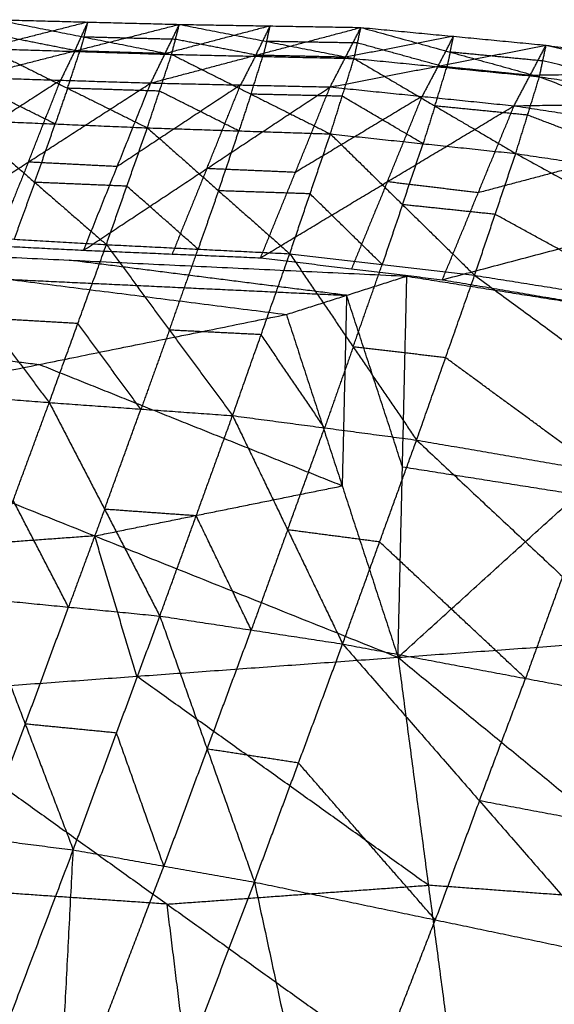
# Model space of a CAD drawing. Header units: millimetres. Extents: x -106 to 110, y -96 to 120.
# Tile 890 of 1020: x 40.31 to 41.41, y 108.97 to 110.99. Entities that reach past the tile are written whole.
import ezdxf

# ---------------------------------------------------------------- set-up
doc = ezdxf.new("R2010")
doc.units = ezdxf.units.MM
doc.header["$MEASUREMENT"] = 0
doc.layers.add('Default', color=7, linetype='Continuous', true_color=0x000000)

msp = doc.modelspace()

# ---------------------------------------------------------------- linework, layer by layer
at = {"layer": 'Default'}
for points in [[(40.207, 110.8736, 12.7525), (40.4216, 110.928, 12.8408), (40.6362, 110.9825, 12.9291)], [(40.4484, 110.9873, 12.995), (40.3411, 110.9601, 12.9508), (40.2338, 110.9329, 12.9067)], [(40.2606, 110.9922, 13.0608), (40.4404, 110.9565, 13.0871), (40.6203, 110.9209, 13.1135)], [(40.2606, 110.9922, 13.0608), (40.4484, 110.9873, 12.995), (40.6362, 110.9825, 12.9291)], [(40.4216, 110.928, 12.8408), (40.435, 110.9577, 12.9179), (40.4484, 110.9873, 12.995)], [(40.4404, 110.9565, 13.0871), (40.4444, 110.9719, 13.0411), (40.4484, 110.9873, 12.995)], [(40.5775, 110.8622, 12.6001), (40.6069, 110.9224, 12.7646), (40.6362, 110.9825, 12.9291)], [(40.5775, 110.8622, 12.6001), (40.7933, 110.9192, 12.6986), (41.009, 110.9762, 12.7972)], [(40.8226, 110.9793, 12.8632), (40.7147, 110.9508, 12.8139), (40.6069, 110.9224, 12.7646)], [(40.6203, 110.9209, 13.1135), (40.6282, 110.9517, 13.0213), (40.6362, 110.9825, 12.9291)], [(40.6362, 110.9825, 12.9291), (40.8155, 110.9475, 12.9641), (40.9949, 110.9125, 12.999)], [(40.6362, 110.9825, 12.9291), (40.8226, 110.9793, 12.8632), (41.009, 110.9762, 12.7972)], [(40.7933, 110.9192, 12.6986), (40.808, 110.9493, 12.7809), (40.8226, 110.9793, 12.8632)], [(40.8155, 110.9475, 12.9641), (40.8191, 110.9634, 12.9136), (40.8226, 110.9793, 12.8632)], [(40.9459, 110.854, 12.4448), (40.9775, 110.9151, 12.621), (41.009, 110.9762, 12.7972)], [(40.9949, 110.9125, 12.999), (41.002, 110.9443, 12.8981), (41.009, 110.9762, 12.7972)], [(41.009, 110.9762, 12.7972), (41.1923, 110.9256, 12.8519), (41.3756, 110.875, 12.9067)], [(41.009, 110.9762, 12.7972), (41.1992, 110.958, 12.7439), (41.3893, 110.9398, 12.6906)], [(40.4316, 110.9268, 13.1712), (40.3417, 110.9446, 13.158), (40.2517, 110.9624, 13.1449)], [(40.4404, 110.9565, 13.0871), (40.436, 110.9416, 13.1292), (40.4316, 110.9268, 13.1712)], [(40.6282, 110.9517, 13.0213), (40.5343, 110.9541, 13.0542), (40.4404, 110.9565, 13.0871)], [(41.1992, 110.958, 12.7439), (41.0883, 110.9365, 12.6825), (40.9775, 110.9151, 12.621)], [(41.1676, 110.8969, 12.5677), (41.1834, 110.9274, 12.6558), (41.1992, 110.958, 12.7439)], [(41.1923, 110.9256, 12.8519), (41.1957, 110.9418, 12.7979), (41.1992, 110.958, 12.7439)], [(40.2429, 110.9326, 13.2289), (40.4066, 110.8514, 13.2629), (40.5704, 110.7701, 13.2968)], [(40.2429, 110.9326, 13.2289), (40.4316, 110.9268, 13.1712), (40.6203, 110.9209, 13.1135)], [(40.8076, 110.9167, 13.0562), (40.7179, 110.9342, 13.0388), (40.6282, 110.9517, 13.0213)], [(40.8155, 110.9475, 12.9641), (40.8116, 110.9321, 13.0101), (40.8076, 110.9167, 13.0562)], [(41.002, 110.9443, 12.8981), (40.9087, 110.9459, 12.9311), (40.8155, 110.9475, 12.9641)], [(40.9459, 110.854, 12.4448), (41.1676, 110.8969, 12.5677), (41.3893, 110.9398, 12.6906)], [(41.1852, 110.8938, 12.9528), (41.0936, 110.919, 12.9255), (41.002, 110.9443, 12.8981)], [(41.3235, 110.8154, 12.319), (41.3564, 110.8776, 12.5048), (41.3893, 110.9398, 12.6906)], [(41.3756, 110.875, 12.9067), (41.3824, 110.9074, 12.7986), (41.3893, 110.9398, 12.6906)], [(41.3893, 110.9398, 12.6906), (41.7661, 110.8515, 12.7197), (42.1429, 110.7632, 12.7488)], [(41.3893, 110.9398, 12.6906), (41.7728, 110.8843, 12.5994), (42.1564, 110.8288, 12.5082)], [(40.4216, 110.928, 12.8408), (40.407, 110.898, 12.7586), (40.3923, 110.8679, 12.6763)], [(40.4066, 110.8514, 13.2629), (40.4191, 110.8891, 13.217), (40.4316, 110.9268, 13.1712)], [(40.6069, 110.9224, 12.7646), (40.5142, 110.9252, 12.8027), (40.4216, 110.928, 12.8408)], [(40.5704, 110.7701, 13.2968), (40.5954, 110.8455, 13.2052), (40.6203, 110.9209, 13.1135)], [(40.6203, 110.9209, 13.1135), (40.7833, 110.8392, 13.1581), (40.9463, 110.7576, 13.2026)], [(40.6203, 110.9209, 13.1135), (40.8076, 110.9167, 13.0562), (40.9949, 110.9125, 12.999)], [(40.7933, 110.9192, 12.6986), (40.7775, 110.8886, 12.6106), (40.7617, 110.8581, 12.5225)], [(40.7833, 110.8392, 13.1581), (40.7954, 110.878, 13.1071), (40.8076, 110.9167, 13.0562)], [(40.9775, 110.9151, 12.621), (40.8854, 110.9171, 12.6598), (40.7933, 110.9192, 12.6986)], [(40.9463, 110.7576, 13.2026), (40.9706, 110.835, 13.1008), (40.9949, 110.9125, 12.999)], [(40.9949, 110.9125, 12.999), (41.1609, 110.815, 13.063), (41.3269, 110.7174, 13.127)], [(40.9949, 110.9125, 12.999), (41.1852, 110.8938, 12.9528), (41.3756, 110.875, 12.9067)], [(41.1923, 110.9256, 12.8519), (41.1888, 110.9097, 12.9024), (41.1852, 110.8938, 12.9528)], [(41.3824, 110.9074, 12.7986), (41.2874, 110.9165, 12.8253), (41.1923, 110.9256, 12.8519)], [(41.1676, 110.8969, 12.5677), (41.1511, 110.8658, 12.4748), (41.1347, 110.8347, 12.3819)], [(41.1609, 110.815, 13.063), (41.1731, 110.8544, 13.0079), (41.1852, 110.8938, 12.9528)], [(41.3564, 110.8776, 12.5048), (41.262, 110.8872, 12.5363), (41.1676, 110.8969, 12.5677)], [(41.7592, 110.8191, 12.8278), (41.5708, 110.8633, 12.8132), (41.3824, 110.9074, 12.7986)], [(40.207, 110.8736, 12.7525), (40.3923, 110.8679, 12.6763), (40.5775, 110.8622, 12.6001)], [(41.3269, 110.7174, 13.127), (41.3513, 110.7962, 13.0168), (41.3756, 110.875, 12.9067)], [(41.7728, 110.8843, 12.5994), (41.5646, 110.8809, 12.5521), (41.3564, 110.8776, 12.5048)], [(41.3756, 110.875, 12.9067), (41.7342, 110.7386, 12.9522), (42.0927, 110.6022, 12.9978)], [(41.3756, 110.875, 12.9067), (41.7592, 110.8191, 12.8278), (42.1429, 110.7632, 12.7488)], [(40.0746, 110.5374, 12.5053), (40.3261, 110.6998, 12.5527), (40.5775, 110.8622, 12.6001)], [(40.3923, 110.8679, 12.6763), (40.2665, 110.7867, 12.6526), (40.1408, 110.7055, 12.6289)], [(40.3812, 110.7781, 13.3449), (40.2993, 110.8187, 13.3279), (40.2174, 110.8593, 13.3109)], [(40.3261, 110.6998, 12.5527), (40.3592, 110.7838, 12.6145), (40.3923, 110.8679, 12.6763)], [(40.4396, 110.5188, 12.3451), (40.5085, 110.6905, 12.4726), (40.5775, 110.8622, 12.6001)], [(40.4396, 110.5188, 12.3451), (40.6927, 110.6864, 12.3949), (40.9459, 110.854, 12.4448)], [(40.7617, 110.8581, 12.5225), (40.6351, 110.7743, 12.4975), (40.5085, 110.6905, 12.4726)], [(40.5775, 110.8622, 12.6001), (40.7617, 110.8581, 12.5225), (40.9459, 110.854, 12.4448)], [(40.6927, 110.6864, 12.3949), (40.7272, 110.7723, 12.4587), (40.7617, 110.8581, 12.5225)], [(40.8029, 110.5032, 12.1802), (40.8744, 110.6786, 12.3125), (40.9459, 110.854, 12.4448)], [(40.9459, 110.854, 12.4448), (41.1347, 110.8347, 12.3819), (41.3235, 110.8154, 12.319)], [(40.4066, 110.8514, 13.2629), (40.3939, 110.8147, 13.3039), (40.3812, 110.7781, 13.3449)], [(40.5954, 110.8455, 13.2052), (40.501, 110.8484, 13.234), (40.4066, 110.8514, 13.2629)], [(40.7584, 110.7638, 13.2497), (40.6769, 110.8047, 13.2275), (40.5954, 110.8455, 13.2052)], [(40.7833, 110.8392, 13.1581), (40.7709, 110.8015, 13.2039), (40.7584, 110.7638, 13.2497)], [(40.9706, 110.835, 13.1008), (40.877, 110.8371, 13.1294), (40.7833, 110.8392, 13.1581)], [(41.1347, 110.8347, 12.3819), (41.0045, 110.7567, 12.3472), (40.8744, 110.6786, 12.3125)], [(41.1366, 110.7375, 13.1648), (41.0536, 110.7863, 13.1328), (40.9706, 110.835, 13.1008)], [(41.0632, 110.6593, 12.2496), (41.099, 110.747, 12.3157), (41.1347, 110.8347, 12.3819)], [(40.8029, 110.5032, 12.1802), (41.0632, 110.6593, 12.2496), (41.3235, 110.8154, 12.319)], [(41.1609, 110.815, 13.063), (41.1488, 110.7762, 13.1139), (41.1366, 110.7375, 13.1648)], [(41.3513, 110.7962, 13.0168), (41.2561, 110.8056, 13.0399), (41.1609, 110.815, 13.063)], [(41.1763, 110.4582, 12.0464), (41.2499, 110.6368, 12.1827), (41.3235, 110.8154, 12.319)], [(41.3235, 110.8154, 12.319), (41.74, 110.8221, 12.4136), (42.1564, 110.8288, 12.5082)], [(41.3235, 110.8154, 12.319), (41.7049, 110.7574, 12.2113), (42.0863, 110.6994, 12.1037)], [(41.7098, 110.6598, 13.0624), (41.5305, 110.728, 13.0396), (41.3513, 110.7962, 13.0168)], [(40.1919, 110.786, 13.393), (40.3391, 110.6582, 13.4289), (40.4863, 110.5304, 13.4648)], [(40.1919, 110.786, 13.393), (40.3812, 110.7781, 13.3449), (40.5704, 110.7701, 13.2968)], [(40.3391, 110.6582, 13.4289), (40.3601, 110.7181, 13.3869), (40.3812, 110.7781, 13.3449)], [(40.4863, 110.5304, 13.4648), (40.5284, 110.6502, 13.3808), (40.5704, 110.7701, 13.2968)], [(40.5704, 110.7701, 13.2968), (40.7166, 110.6409, 13.3447), (40.8629, 110.5116, 13.3926)], [(40.5704, 110.7701, 13.2968), (40.7584, 110.7638, 13.2497), (40.9463, 110.7576, 13.2026)], [(40.7166, 110.6409, 13.3447), (40.7375, 110.7023, 13.2972), (40.7584, 110.7638, 13.2497)], [(40.8629, 110.5116, 13.3926), (40.9046, 110.6346, 13.2976), (40.9463, 110.7576, 13.2026)], [(40.9463, 110.7576, 13.2026), (41.0944, 110.6124, 13.2688), (41.2425, 110.4673, 13.3349)], [(40.9463, 110.7576, 13.2026), (41.1366, 110.7375, 13.1648), (41.3269, 110.7174, 13.127)], [(41.7049, 110.7574, 12.2113), (41.4774, 110.6971, 12.197), (41.2499, 110.6368, 12.1827)], [(41.0944, 110.6124, 13.2688), (41.1155, 110.675, 13.2168), (41.1366, 110.7375, 13.1648)], [(41.2425, 110.4673, 13.3349), (41.2847, 110.5924, 13.2309), (41.3269, 110.7174, 13.127)], [(41.3269, 110.7174, 13.127), (41.666, 110.5317, 13.1819), (42.0051, 110.3459, 13.2368)], [(41.3269, 110.7174, 13.127), (41.7098, 110.6598, 13.0624), (42.0927, 110.6022, 12.9978)], [(40.3261, 110.6998, 12.5527), (40.2916, 110.6139, 12.4889), (40.2571, 110.5281, 12.4252)], [(40.5085, 110.6905, 12.4726), (40.4173, 110.6951, 12.5126), (40.3261, 110.6998, 12.5527)], [(41.1763, 110.4582, 12.0464), (41.6313, 110.5788, 12.0751), (42.0863, 110.6994, 12.1037)], [(40.6927, 110.6864, 12.3949), (40.657, 110.5987, 12.3288), (40.6212, 110.511, 12.2626)], [(40.8744, 110.6786, 12.3125), (40.7835, 110.6825, 12.3537), (40.6927, 110.6864, 12.3949)], [(40.3391, 110.6582, 13.4289), (40.318, 110.5998, 13.4656), (40.2969, 110.5415, 13.5023)], [(40.5284, 110.6502, 13.3808), (40.4337, 110.6542, 13.4049), (40.3391, 110.6582, 13.4289)], [(40.6746, 110.521, 13.4287), (40.6015, 110.5856, 13.4048), (40.5284, 110.6502, 13.3808)], [(41.0632, 110.6593, 12.2496), (41.0264, 110.57, 12.1815), (40.9896, 110.4807, 12.1133)], [(41.2499, 110.6368, 12.1827), (41.1566, 110.648, 12.2162), (41.0632, 110.6593, 12.2496)], [(40.7166, 110.6409, 13.3447), (40.6956, 110.5809, 13.3867), (40.6746, 110.521, 13.4287)], [(40.9046, 110.6346, 13.2976), (40.8106, 110.6377, 13.3212), (40.7166, 110.6409, 13.3447)], [(41.0527, 110.4895, 13.3637), (40.9786, 110.562, 13.3307), (40.9046, 110.6346, 13.2976)], [(41.0944, 110.6124, 13.2688), (41.0736, 110.5509, 13.3162), (41.0527, 110.4895, 13.3637)], [(41.2847, 110.5924, 13.2309), (41.1896, 110.6024, 13.2498), (41.0944, 110.6124, 13.2688)], [(41.6238, 110.4066, 13.2858), (41.4543, 110.4995, 13.2584), (41.2847, 110.5924, 13.2309)], [(40.1076, 110.5526, 13.5397), (40.2383, 110.3793, 13.5707), (40.369, 110.206, 13.6017)], [(40.1076, 110.5526, 13.5397), (40.2969, 110.5415, 13.5023), (40.4863, 110.5304, 13.4648)], [(39.7168, 110.5312, 12.6925), (40.2863, 110.459, 12.3338), (40.8559, 110.3868, 11.9752)], [(39.7168, 110.5312, 12.6925), (40.41, 110.4984, 12.3835), (41.1033, 110.4656, 12.0746)], [(40.0746, 110.5374, 12.5053), (40.2571, 110.5281, 12.4252), (40.4396, 110.5188, 12.3451)], [(40.369, 110.206, 13.6017), (40.4277, 110.3682, 13.5333), (40.4863, 110.5304, 13.4648)], [(40.4863, 110.5304, 13.4648), (40.6158, 110.3548, 13.5083), (40.7454, 110.1792, 13.5517)], [(40.4863, 110.5304, 13.4648), (40.6746, 110.521, 13.4287), (40.8629, 110.5116, 13.3926)], [(40.4396, 110.5188, 12.3451), (40.6212, 110.511, 12.2626), (40.8029, 110.5032, 12.1802)], [(40.6158, 110.3548, 13.5083), (40.6452, 110.4379, 13.4685), (40.6746, 110.521, 13.4287)], [(40.7454, 110.1792, 13.5517), (40.8041, 110.3454, 13.4721), (40.8629, 110.5116, 13.3926)], [(40.8629, 110.5116, 13.3926), (40.9931, 110.3203, 13.4524), (41.1233, 110.129, 13.5122)], [(40.8629, 110.5116, 13.3926), (41.0527, 110.4895, 13.3637), (41.2425, 110.4673, 13.3349)], [(40.9796, 110.4262, 12.0249), (40.6948, 110.4623, 12.2042), (40.41, 110.4984, 12.3835)], [(40.8029, 110.5032, 12.1802), (40.9896, 110.4807, 12.1133), (41.1763, 110.4582, 12.0464)], [(40.9931, 110.3203, 13.4524), (41.0229, 110.4049, 13.4081), (41.0527, 110.4895, 13.3637)], [(40.2863, 110.459, 12.3338), (40.633, 110.4426, 12.1794), (40.9796, 110.4262, 12.0249)], [(40.8559, 110.3868, 11.9752), (40.9796, 110.4262, 12.0249), (41.1033, 110.4656, 12.0746)], [(41.0852, 109.6829, 11.1274), (41.0943, 110.0742, 11.601), (41.1033, 110.4656, 12.0746)], [(41.1033, 110.4656, 12.0746), (41.4629, 110.4086, 11.9613), (41.8224, 110.3517, 11.8479)], [(41.1233, 110.129, 13.5122), (41.1829, 110.2981, 13.4235), (41.2425, 110.4673, 13.3349)], [(41.1763, 110.4582, 12.0464), (41.5536, 110.3946, 11.932), (41.9309, 110.331, 11.8176)], [(41.2425, 110.4673, 13.3349), (41.5618, 110.2331, 13.3902), (41.8811, 109.9988, 13.4454)], [(41.2425, 110.4673, 13.3349), (41.6238, 110.4066, 13.2858), (42.0051, 110.3459, 13.2368)], [(40.9796, 110.4262, 12.0249), (40.9751, 110.2305, 11.7881), (40.9705, 110.0349, 11.5513)], [(41.0943, 110.0742, 11.601), (41.0369, 110.2502, 11.8129), (40.9796, 110.4262, 12.0249)], [(39.8396, 110.1815, 11.7549), (40.3478, 110.2842, 11.865), (40.8559, 110.3868, 11.9752)], [(40.8559, 110.3868, 11.9752), (40.9705, 110.0349, 11.5513), (41.0852, 109.6829, 11.1274)], [(40.4277, 110.3682, 13.5333), (40.333, 110.3737, 13.552), (40.2383, 110.3793, 13.5707)], [(40.5572, 110.1926, 13.5767), (40.4924, 110.2804, 13.555), (40.4277, 110.3682, 13.5333)], [(39.7782, 110.3564, 12.2237), (40.063, 110.3203, 12.0443), (40.3478, 110.2842, 11.865)], [(40.6158, 110.3548, 13.5083), (40.5865, 110.2737, 13.5425), (40.5572, 110.1926, 13.5767)], [(40.8041, 110.3454, 13.4721), (40.71, 110.3501, 13.4902), (40.6158, 110.3548, 13.5083)], [(41.0852, 109.6829, 11.1274), (41.4538, 110.0173, 11.4877), (41.8224, 110.3517, 11.8479)], [(40.9344, 110.1541, 13.532), (40.8692, 110.2497, 13.5021), (40.8041, 110.3454, 13.4721)], [(40.9931, 110.3203, 13.4524), (40.9637, 110.2372, 13.4922), (40.9344, 110.1541, 13.532)], [(41.1829, 110.2981, 13.4235), (41.088, 110.3092, 13.438), (40.9931, 110.3203, 13.4524)], [(41.5022, 110.0639, 13.4788), (41.3426, 110.181, 13.4512), (41.1829, 110.2981, 13.4235)], [(40.9705, 110.0349, 11.5513), (40.6592, 110.1595, 11.7082), (40.3478, 110.2842, 11.865)], [(39.991, 110.2363, 13.6549), (40.18, 110.2212, 13.6283), (40.369, 110.206, 13.6017)], [(40.221, 109.8044, 13.6922), (40.295, 110.0052, 13.647), (40.369, 110.206, 13.6017)], [(40.369, 110.206, 13.6017), (40.4826, 109.9869, 13.6324), (40.5961, 109.7677, 13.6631)], [(40.369, 110.206, 13.6017), (40.5572, 110.1926, 13.5767), (40.7454, 110.1792, 13.5517)], [(40.4826, 109.9869, 13.6324), (40.5199, 110.0897, 13.6046), (40.5572, 110.1926, 13.5767)], [(39.8396, 110.1815, 11.7549), (40.4624, 109.9322, 11.4411), (41.0852, 109.6829, 11.1274)], [(40.5961, 109.7677, 13.6631), (40.6708, 109.9734, 13.6074), (40.7454, 110.1792, 13.5517)], [(40.7454, 110.1792, 13.5517), (40.8585, 109.9447, 13.5962), (40.9715, 109.7103, 13.6406)], [(40.7454, 110.1792, 13.5517), (40.9344, 110.1541, 13.532), (41.1233, 110.129, 13.5122)], [(40.8585, 109.9447, 13.5962), (40.8964, 110.0494, 13.5641), (40.9344, 110.1541, 13.532)], [(40.9715, 109.7103, 13.6406), (41.0474, 109.9197, 13.5764), (41.1233, 110.129, 13.5122)], [(41.1233, 110.129, 13.5122), (41.423, 109.8489, 13.5578), (41.7226, 109.5689, 13.6033)], [(41.1233, 110.129, 13.5122), (41.5022, 110.0639, 13.4788), (41.8811, 109.9988, 13.4454)], [(41.0943, 110.0742, 11.601), (41.274, 110.0458, 11.5444), (41.4538, 110.0173, 11.4877)], [(40.4624, 109.9322, 11.4411), (40.7165, 109.9835, 11.4962), (40.9705, 110.0349, 11.5513)], [(40.4085, 109.7861, 13.6776), (40.3518, 109.8956, 13.6623), (40.295, 110.0052, 13.647)], [(40.4826, 109.9869, 13.6324), (40.4456, 109.8865, 13.655), (40.4085, 109.7861, 13.6776)], [(40.6708, 109.9734, 13.6074), (40.5767, 109.9801, 13.6199), (40.4826, 109.9869, 13.6324)], [(40.7838, 109.739, 13.6518), (40.7273, 109.8562, 13.6296), (40.6708, 109.9734, 13.6074)], [(40.8585, 109.9447, 13.5962), (40.8211, 109.8419, 13.624), (40.7838, 109.739, 13.6518)], [(41.0474, 109.9197, 13.5764), (40.9529, 109.9322, 13.5863), (40.8585, 109.9447, 13.5962)], [(40.4624, 109.9322, 11.4411), (40.1941, 109.9128, 11.4168), (39.9259, 109.8933, 11.3924)], [(40.5487, 109.644, 11.0787), (40.5055, 109.7881, 11.2599), (40.4624, 109.9322, 11.4411)], [(41.3471, 109.6396, 13.622), (41.1973, 109.7796, 13.5992), (41.0474, 109.9197, 13.5764)], [(41.423, 109.8489, 13.5578), (41.385, 109.7443, 13.5899), (41.3471, 109.6396, 13.622)], [(40.221, 109.8044, 13.6922), (40.3197, 109.5459, 13.7017), (40.4183, 109.2873, 13.7113)], [(40.221, 109.8044, 13.6922), (40.4085, 109.7861, 13.6776), (40.5961, 109.7677, 13.6631)], [(40.3197, 109.5459, 13.7017), (40.3641, 109.666, 13.6897), (40.4085, 109.7861, 13.6776)], [(40.4183, 109.2873, 13.7113), (40.5072, 109.5275, 13.6872), (40.5961, 109.7677, 13.6631)], [(40.5961, 109.7677, 13.6631), (40.6932, 109.4946, 13.6833), (40.7903, 109.2214, 13.7036)], [(40.5961, 109.7677, 13.6631), (40.7838, 109.739, 13.6518), (40.9715, 109.7103, 13.6406)], [(41.0852, 109.6829, 11.1274), (41.6285, 109.7224, 11.1751), (42.1718, 109.762, 11.2227)], [(40.6932, 109.4946, 13.6833), (40.7385, 109.6168, 13.6676), (40.7838, 109.739, 13.6518)], [(40.7903, 109.2214, 13.7036), (40.8809, 109.4659, 13.6721), (40.9715, 109.7103, 13.6406)], [(40.9715, 109.7103, 13.6406), (41.2523, 109.3883, 13.6662), (41.5331, 109.0664, 13.6918)], [(40.9715, 109.7103, 13.6406), (41.3471, 109.6396, 13.622), (41.7226, 109.5689, 13.6033)], [(40.0121, 109.6052, 11.03), (40.5487, 109.644, 11.0787), (41.0852, 109.6829, 11.1274)], [(41.0852, 109.6829, 11.1274), (41.1475, 109.2149, 10.8186), (41.2097, 108.747, 10.5098)], [(41.0852, 109.6829, 11.1274), (41.7058, 109.1739, 10.8164), (42.3264, 108.6649, 10.5054)], [(41.1475, 109.2149, 10.8186), (40.8481, 109.4295, 10.9487), (40.5487, 109.644, 11.0787)], [(41.2523, 109.3883, 13.6662), (41.2997, 109.514, 13.6441), (41.3471, 109.6396, 13.622)], [(40.0121, 109.6052, 11.03), (40.6109, 109.1761, 10.7699), (41.2097, 108.747, 10.5098)], [(40.3197, 109.5459, 13.7017), (40.2758, 109.4286, 13.7092), (40.2319, 109.3114, 13.7167)], [(40.5072, 109.5275, 13.6872), (40.4134, 109.5367, 13.6945), (40.3197, 109.5459, 13.7017)], [(40.6043, 109.2544, 13.7074), (40.5558, 109.391, 13.6973), (40.5072, 109.5275, 13.6872)], [(40.6932, 109.4946, 13.6833), (40.6488, 109.3745, 13.6954), (40.6043, 109.2544, 13.7074)], [(40.8809, 109.4659, 13.6721), (40.7871, 109.4802, 13.6777), (40.6932, 109.4946, 13.6833)], [(41.1617, 109.1439, 13.6977), (41.0213, 109.3049, 13.6849), (40.8809, 109.4659, 13.6721)], [(41.2523, 109.3883, 13.6662), (41.207, 109.2661, 13.6819), (41.1617, 109.1439, 13.6977)], [(41.6279, 109.3176, 13.6475), (41.4401, 109.353, 13.6569), (41.2523, 109.3883, 13.6662)], [(40.0455, 109.3354, 13.7222), (40.2319, 109.3114, 13.7167), (40.4183, 109.2873, 13.7113)], [(39.9933, 108.1666, 13.5748), (40.2058, 108.727, 13.643), (40.4183, 109.2873, 13.7113)], [(40.3556, 108.0806, 13.5857), (40.387, 108.684, 13.6485), (40.4183, 109.2873, 13.7113)], [(40.4183, 109.2873, 13.7113), (40.6043, 109.2544, 13.7074), (40.7903, 109.2214, 13.7036)], [(40.387, 108.684, 13.6485), (40.4956, 108.9692, 13.678), (40.6043, 109.2544, 13.7074)], [(40.3556, 108.0806, 13.5857), (40.5729, 108.651, 13.6446), (40.7903, 109.2214, 13.7036)], [(40.6109, 109.1761, 10.7699), (40.8792, 109.1955, 10.7943), (41.1475, 109.2149, 10.8186)], [(40.7903, 109.2214, 13.7036), (40.9339, 108.5568, 13.6548), (41.0775, 107.8922, 13.606)], [(40.7903, 109.2214, 13.7036), (41.1617, 109.1439, 13.6977), (41.5331, 109.0664, 13.6918)], [(41.7058, 109.1739, 10.8164), (41.4266, 109.1944, 10.8175), (41.1475, 109.2149, 10.8186)], [(40.6109, 109.1761, 10.7699), (40.3358, 109.195, 10.7694), (40.0606, 109.2138, 10.7689)], [(40.6594, 108.7847, 10.5088), (40.6352, 108.9804, 10.6394), (40.6109, 109.1761, 10.7699)], [(40.9339, 108.5568, 13.6548), (41.0478, 108.8504, 13.6762), (41.1617, 109.1439, 13.6977)], [(41.0775, 107.8922, 13.606), (41.3053, 108.4793, 13.6489), (41.5331, 109.0664, 13.6918)]]:
    msp.add_open_spline(points, degree=2, dxfattribs=at)

doc.saveas('drawing.dxf')
